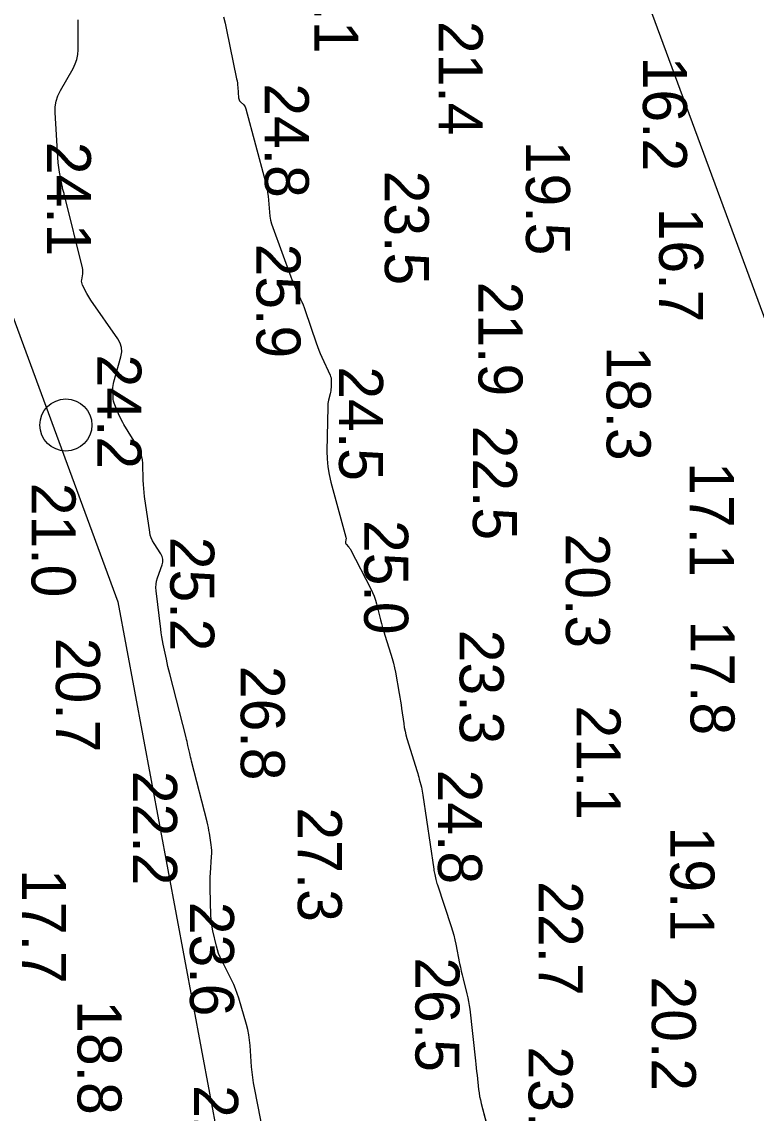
# Model space of a CAD drawing. Extents: x 1178573 to 1187098, y 693282 to 751751.
# Drawn here: x 1185515 to 1185723.4, y 735118.9 to 735428.7 of the extents above; entities that cross this region are included whole.
import ezdxf

# ---------------------------------------------------------------- set-up
doc = ezdxf.new("R2010")
doc.units = 0
for name, color, linetype in [('G-ANNO-PATT', 7, 'Continuous'), ('V-CHAN-NAID', 7, 'Continuous'), ('V-HYDS-MAJR', 7, 'Continuous'), ('V-HYDS-SOUN', 7, 'Continuous')]:
    doc.layers.add(name, color=color, linetype=linetype)

msp = doc.modelspace()

# ---------------------------------------------------------------- linework, layer by layer
at = {"layer": 'G-ANNO-PATT'}
for p, q in [((1184917.23, 736959.6), (1185542.3, 735264.1)), ((1185735.81, 735317.4), (1185139.49, 736934.9)), ((1185531.04, 735427.89), (1185531.01, 735429.31)), ((1185531.05, 735426.47), (1185531.04, 735427.89)), ((1185572.3, 735430.16), (1185572.7, 735428.31)), ((1185572.7, 735428.31), (1185573.09, 735426.46)), ((1185531.02, 735420.79), (1185531.05, 735426.47)), ((1185573.09, 735426.46), (1185576, 735412.5)), ((1185530.22, 735416.74), (1185530.66, 735418.04)), ((1185530.66, 735418.04), (1185530.93, 735419.39)), ((1185530.93, 735419.39), (1185531.02, 735420.79)), ((1185526, 735409.2), (1185529.6, 735415.48)), ((1185529.6, 735415.48), (1185530.22, 735416.74)), ((1185576, 735412.5), (1185576.11, 735411.91)), ((1185576.11, 735411.91), (1185576.21, 735411.31)), ((1185525.29, 735407.71), (1185526, 735409.2)), ((1185576.21, 735411.31), (1185576.28, 735410.72)), ((1185576.28, 735410.72), (1185576.33, 735410.12)), ((1185576.33, 735410.12), (1185576.54, 735407.17)), ((1185524.55, 735404.57), (1185524.8, 735406.17)), ((1185524.8, 735406.17), (1185525.29, 735407.71)), ((1185576.54, 735407.17), (1185576.59, 735406.85)), ((1185576.59, 735406.85), (1185576.69, 735406.55)), ((1185576.69, 735406.55), (1185576.85, 735406.28)), ((1185576.85, 735406.28), (1185577.06, 735406.03)), ((1185577.06, 735406.03), (1185578, 735405.09)), ((1185524.53, 735402.92), (1185524.55, 735404.57)), ((1185525.38, 735388.68), (1185524.53, 735402.92)), ((1185578, 735405.09), (1185578.21, 735404.84)), ((1185578.21, 735404.84), (1185578.39, 735404.57)), ((1185578.39, 735404.57), (1185578.54, 735404.28)), ((1185578.54, 735404.28), (1185578.64, 735403.97)), ((1185578.64, 735403.97), (1185584.13, 735383.61)), ((1185525.43, 735388.01), (1185525.38, 735388.68)), ((1185525.5, 735387.34), (1185525.43, 735388.01)), ((1185525.6, 735386.67), (1185525.5, 735387.34)), ((1185525.71, 735386), (1185525.6, 735386.67)), ((1185526.36, 735382.61), (1185525.71, 735386)), ((1185526.42, 735382.32), (1185526.36, 735382.61)), ((1185526.49, 735382.02), (1185526.42, 735382.32)), ((1185526.56, 735381.72), (1185526.49, 735382.02)), ((1185526.63, 735381.43), (1185526.56, 735381.72)), ((1185526.94, 735380.26), (1185526.63, 735381.43)), ((1185584.13, 735383.61), (1185584.4, 735382.51)), ((1185584.4, 735382.51), (1185584.62, 735381.4)), ((1185584.62, 735381.4), (1185584.79, 735380.29)), ((1185527.01, 735379.96), (1185526.94, 735380.26)), ((1185527.09, 735379.67), (1185527.01, 735379.96)), ((1185527.16, 735379.37), (1185527.09, 735379.67)), ((1185527.24, 735379.08), (1185527.16, 735379.37)), ((1185532.25, 735358.83), (1185527.24, 735379.08)), ((1185584.79, 735380.29), (1185584.91, 735379.17)), ((1185584.91, 735379.17), (1185585.29, 735374.65)), ((1185585.29, 735374.65), (1185585.42, 735373.54)), ((1185585.42, 735373.54), (1185585.62, 735372.43)), ((1185585.62, 735372.43), (1185585.9, 735371.35)), ((1185585.9, 735371.35), (1185586.26, 735370.28)), ((1185586.26, 735370.28), (1185591.39, 735356.33)), ((1185532.05, 735355.49), (1185532.32, 735357.17)), ((1185532.33, 735358.42), (1185532.25, 735358.83)), ((1185532.32, 735357.17), (1185532.36, 735357.59)), ((1185532.37, 735358), (1185532.33, 735358.42)), ((1185532.36, 735357.59), (1185532.37, 735358)), ((1185591.39, 735356.33), (1185591.7, 735355.52)), ((1185532.01, 735355.08), (1185532.05, 735355.49)), ((1185532.04, 735354.67), (1185532.01, 735355.08)), ((1185532.14, 735354.28), (1185532.04, 735354.67)), ((1185532.3, 735353.9), (1185532.14, 735354.28)), ((1185533.49, 735351.62), (1185532.3, 735353.9)), ((1185591.7, 735355.52), (1185592.02, 735354.72)), ((1185592.02, 735354.72), (1185592.36, 735353.93)), ((1185592.36, 735353.93), (1185592.71, 735353.14)), ((1185592.71, 735353.14), (1185594.15, 735350)), ((1185533.76, 735351.12), (1185533.49, 735351.62)), ((1185534.04, 735350.63), (1185533.76, 735351.12)), ((1185534.34, 735350.15), (1185534.04, 735350.63)), ((1185534.66, 735349.68), (1185534.34, 735350.15)), ((1185594.15, 735350), (1185594.5, 735349.21)), ((1185542.29, 735338.7), (1185534.66, 735349.68)), ((1185594.5, 735349.21), (1185594.83, 735348.41)), ((1185594.83, 735348.41), (1185595.14, 735347.6)), ((1185595.14, 735347.6), (1185595.43, 735346.79)), ((1185595.43, 735346.79), (1185598.57, 735337.56)), ((1185542.95, 735337.51), (1185542.29, 735338.7)), ((1185543.31, 735336.27), (1185542.95, 735337.51)), ((1185598.57, 735337.56), (1185598.93, 735336.53)), ((1185543.14, 735333.64), (1185543.38, 735334.98)), ((1185543.38, 735334.98), (1185543.31, 735336.27)), ((1185598.93, 735336.53), (1185599.32, 735335.52)), ((1185599.32, 735335.52), (1185599.74, 735334.52)), ((1185599.74, 735334.52), (1185600.18, 735333.53)), ((1185541.15, 735326.53), (1185543.14, 735333.64)), ((1185600.18, 735333.53), (1185602.51, 735328.44)), ((1185602.51, 735328.44), (1185602.68, 735328.02)), ((1185540.89, 735324.89), (1185540.93, 735325.44)), ((1185540.93, 735325.44), (1185541.02, 735325.99)), ((1185541.02, 735325.99), (1185541.15, 735326.53)), ((1185602.68, 735328.02), (1185602.79, 735327.6)), ((1185602.85, 735326.71), (1185602.78, 735324.89)), ((1185602.79, 735327.6), (1185602.85, 735327.16)), ((1185602.85, 735327.16), (1185602.85, 735326.71)), ((1185540.89, 735324.33), (1185540.89, 735324.89)), ((1185540.96, 735322.1), (1185540.89, 735324.33)), ((1185541, 735321.55), (1185540.96, 735322.1)), ((1185602.53, 735323.1), (1185602.09, 735321.27)), ((1185602.63, 735323.54), (1185602.53, 735323.1)), ((1185602.7, 735323.99), (1185602.63, 735323.54)), ((1185602.75, 735324.44), (1185602.7, 735323.99)), ((1185602.78, 735324.89), (1185602.75, 735324.44)), ((1185541.1, 735321), (1185541, 735321.55)), ((1185541.24, 735320.47), (1185541.1, 735321)), ((1185541.43, 735319.95), (1185541.24, 735320.47)), ((1185542.71, 735316.95), (1185541.43, 735319.95)), ((1185601.86, 735319.43), (1185601.62, 735306.85)), ((1185601.88, 735319.9), (1185601.86, 735319.43)), ((1185601.92, 735320.36), (1185601.88, 735319.9)), ((1185601.99, 735320.81), (1185601.92, 735320.36)), ((1185602.09, 735321.27), (1185601.99, 735320.81)), ((1185543, 735316.28), (1185542.71, 735316.95)), ((1185543.32, 735315.63), (1185543, 735316.28)), ((1185543.67, 735314.99), (1185543.32, 735315.63)), ((1185544.03, 735314.36), (1185543.67, 735314.99)), ((1185548.11, 735307.64), (1185544.03, 735314.36)), ((1185548.65, 735306.62), (1185548.11, 735307.64)), ((1185549.04, 735305.55), (1185548.65, 735306.62)), ((1185601.62, 735306.85), (1185601.66, 735304.61)), ((1185549.29, 735304.44), (1185549.04, 735305.55)), ((1185549.39, 735303.28), (1185549.29, 735304.44)), ((1185601.66, 735304.61), (1185601.86, 735302.39)), ((1185549.51, 735298.59), (1185549.39, 735303.28)), ((1185601.86, 735302.39), (1185602.21, 735300.18)), ((1185549.55, 735297.41), (1185549.51, 735298.59)), ((1185549.64, 735296.24), (1185549.55, 735297.41)), ((1185602.21, 735300.18), (1185602.73, 735298)), ((1185602.73, 735298), (1185606.99, 735282.46)), ((1185549.75, 735295.08), (1185549.64, 735296.24)), ((1185549.9, 735293.91), (1185549.75, 735295.08)), ((1185551.33, 735283.87), (1185549.9, 735293.91)), ((1185551.5, 735283.01), (1185551.33, 735283.87)), ((1185551.76, 735282.19), (1185551.5, 735283.01)), ((1185552.11, 735281.4), (1185551.76, 735282.19)), ((1185607.02, 735281.74), (1185606.9, 735281.01)), ((1185606.99, 735282.46), (1185607.03, 735282.28)), ((1185607.04, 735281.92), (1185607.02, 735281.74)), ((1185607.03, 735282.28), (1185607.04, 735282.1)), ((1185607.04, 735282.1), (1185607.04, 735281.92)), ((1185552.55, 735280.64), (1185552.11, 735281.4)), ((1185554.49, 735277.69), (1185552.55, 735280.64)), ((1185606.9, 735281.01), (1185606.88, 735280.84)), ((1185606.88, 735280.84), (1185606.91, 735280.68)), ((1185606.91, 735280.68), (1185606.98, 735280.52)), ((1185606.98, 735280.52), (1185607.09, 735280.38)), ((1185607.09, 735280.38), (1185607.78, 735279.65)), ((1185607.78, 735279.65), (1185607.93, 735279.48)), ((1185607.93, 735279.48), (1185608.07, 735279.3)), ((1185608.07, 735279.3), (1185608.19, 735279.11)), ((1185608.19, 735279.11), (1185608.31, 735278.91)), ((1185608.31, 735278.91), (1185614.1, 735267.72)), ((1185554.88, 735276.93), (1185554.49, 735277.69)), ((1185555.07, 735276.16), (1185554.88, 735276.93)), ((1185555.06, 735275.36), (1185555.07, 735276.16)), ((1185553.55, 735270.87), (1185554.86, 735274.54)), ((1185554.86, 735274.54), (1185555.06, 735275.36)), ((1185553.13, 735269.06), (1185553.28, 735269.97)), ((1185553.28, 735269.97), (1185553.55, 735270.87)), ((1185553.08, 735268.14), (1185553.13, 735269.06)), ((1185553.14, 735267.21), (1185553.08, 735268.14)), ((1185554.47, 735256.29), (1185553.14, 735267.21)), ((1185614.1, 735267.72), (1185614.59, 735266.68)), ((1185614.59, 735266.68), (1185615.03, 735265.63)), ((1185542.3, 735264.1), (1185858.81, 733566.81)), ((1185615.03, 735265.63), (1185615.4, 735264.55)), ((1185615.4, 735264.55), (1185615.7, 735263.45)), ((1185615.7, 735263.45), (1185616.81, 735258.99)), ((1185616.81, 735258.99), (1185617.09, 735257.88)), ((1185617.09, 735257.88), (1185617.4, 735256.77)), ((1185554.61, 735255.22), (1185554.47, 735256.29)), ((1185554.78, 735254.16), (1185554.61, 735255.22)), ((1185554.96, 735253.09), (1185554.78, 735254.16)), ((1185617.4, 735256.77), (1185617.72, 735255.67)), ((1185617.72, 735255.67), (1185618.06, 735254.57)), ((1185618.06, 735254.57), (1185619.77, 735249.19)), ((1185555.17, 735252.04), (1185554.96, 735253.09)), ((1185556.05, 735247.81), (1185555.17, 735252.04)), ((1185556.28, 735246.75), (1185556.05, 735247.81)), ((1185619.77, 735249.19), (1185620.15, 735247.93)), ((1185620.15, 735247.93), (1185620.49, 735246.65)), ((1185556.52, 735245.7), (1185556.28, 735246.75)), ((1185556.77, 735244.65), (1185556.52, 735245.7)), ((1185557.03, 735243.61), (1185556.77, 735244.65)), ((1185620.49, 735246.65), (1185620.79, 735245.36)), ((1185620.79, 735245.36), (1185621.05, 735244.07)), ((1185561.65, 735225.54), (1185557.03, 735243.61)), ((1185621.05, 735244.07), (1185622.14, 735238.02)), ((1185622.14, 735238.02), (1185622.33, 735236.96)), ((1185622.33, 735236.96), (1185622.51, 735235.89)), ((1185622.51, 735235.89), (1185622.67, 735234.82)), ((1185622.67, 735234.82), (1185622.82, 735233.75)), ((1185622.82, 735233.75), (1185623.4, 735229.48)), ((1185623.4, 735229.48), (1185623.57, 735228.41)), ((1185623.57, 735228.41), (1185623.78, 735227.35)), ((1185623.78, 735227.35), (1185624.03, 735226.31)), ((1185624.03, 735226.31), (1185624.33, 735225.27)), ((1185561.79, 735224.98), (1185561.65, 735225.54)), ((1185561.93, 735224.43), (1185561.79, 735224.98)), ((1185562.06, 735223.86), (1185561.93, 735224.43)), ((1185562.19, 735223.3), (1185562.06, 735223.86)), ((1185562.68, 735221.05), (1185562.19, 735223.3)), ((1185624.33, 735225.27), (1185627.21, 735215.91)), ((1185562.81, 735220.49), (1185562.68, 735221.05)), ((1185562.94, 735219.93), (1185562.81, 735220.49)), ((1185563.08, 735219.37), (1185562.94, 735219.93)), ((1185563.22, 735218.81), (1185563.08, 735219.37)), ((1185567.63, 735201.6), (1185563.22, 735218.81)), ((1185627.21, 735215.91), (1185627.38, 735215.36)), ((1185627.38, 735215.36), (1185627.54, 735214.81)), ((1185627.54, 735214.81), (1185627.69, 735214.26)), ((1185627.69, 735214.26), (1185627.84, 735213.7)), ((1185627.84, 735213.7), (1185628.42, 735211.47)), ((1185628.42, 735211.47), (1185628.56, 735210.92)), ((1185628.56, 735210.92), (1185628.68, 735210.35)), ((1185628.68, 735210.35), (1185628.78, 735209.79)), ((1185628.78, 735209.79), (1185628.87, 735209.22)), ((1185628.87, 735209.22), (1185631.93, 735188.2)), ((1185567.82, 735200.79), (1185567.63, 735201.6)), ((1185568, 735199.99), (1185567.82, 735200.79)), ((1185568.15, 735199.18), (1185568, 735199.99)), ((1185568.28, 735198.36), (1185568.15, 735199.18)), ((1185568.78, 735195.09), (1185568.28, 735198.36)), ((1185568.88, 735194.28), (1185568.78, 735195.09)), ((1185568.93, 735193.46), (1185568.88, 735194.28)), ((1185568.91, 735191.81), (1185568.94, 735192.64)), ((1185568.94, 735192.64), (1185568.93, 735193.46)), ((1185568.58, 735187.07), (1185568.91, 735191.81)), ((1185568.48, 735184.95), (1185568.52, 735186.01)), ((1185568.52, 735186.01), (1185568.58, 735187.07)), ((1185631.93, 735188.2), (1185631.98, 735187.82)), ((1185631.98, 735187.82), (1185632.05, 735187.44)), ((1185632.05, 735187.44), (1185632.13, 735187.07)), ((1185632.13, 735187.07), (1185632.21, 735186.69)), ((1185632.21, 735186.69), (1185632.55, 735185.19)), ((1185568.47, 735183.88), (1185568.48, 735184.95)), ((1185568.49, 735182.81), (1185568.47, 735183.88)), ((1185568.7, 735175.03), (1185568.49, 735182.81)), ((1185632.55, 735185.19), (1185632.65, 735184.82)), ((1185632.65, 735184.82), (1185632.74, 735184.45)), ((1185632.74, 735184.45), (1185632.85, 735184.08)), ((1185632.85, 735184.08), (1185632.97, 735183.71)), ((1185632.97, 735183.71), (1185636.88, 735171.88)), ((1185568.76, 735173.93), (1185568.7, 735175.03)), ((1185568.87, 735172.83), (1185568.76, 735173.93)), ((1185569.04, 735171.74), (1185568.87, 735172.83)), ((1185569.26, 735170.66), (1185569.04, 735171.74)), ((1185570.26, 735166.34), (1185569.26, 735170.66)), ((1185636.88, 735171.88), (1185637.27, 735170.64)), ((1185637.27, 735170.64), (1185637.61, 735169.39)), ((1185637.61, 735169.39), (1185637.92, 735168.13)), ((1185637.92, 735168.13), (1185638.2, 735166.87)), ((1185570.54, 735165.27), (1185570.26, 735166.34)), ((1185570.89, 735164.23), (1185570.54, 735165.27)), ((1185571.3, 735163.2), (1185570.89, 735164.23)), ((1185638.2, 735166.87), (1185639.27, 735161.41)), ((1185571.77, 735162.2), (1185571.3, 735163.2)), ((1185574.56, 735156.71), (1185571.77, 735162.2)), ((1185639.27, 735161.41), (1185639.5, 735160.32)), ((1185639.5, 735160.32), (1185639.73, 735159.23)), ((1185639.73, 735159.23), (1185639.99, 735158.15)), ((1185639.99, 735158.15), (1185640.25, 735157.07)), ((1185575.16, 735155.45), (1185574.56, 735156.71)), ((1185575.7, 735154.17), (1185575.16, 735155.45)), ((1185640.25, 735157.07), (1185641.35, 735152.76)), ((1185576.18, 735152.86), (1185575.7, 735154.17)), ((1185576.6, 735151.53), (1185576.18, 735152.86)), ((1185641.35, 735152.76), (1185641.6, 735151.68)), ((1185641.6, 735151.68), (1185641.82, 735150.59)), ((1185578.75, 735144.11), (1185576.6, 735151.53)), ((1185641.82, 735150.59), (1185642, 735149.5)), ((1185642, 735149.5), (1185642.14, 735148.4)), ((1185642.14, 735148.4), (1185643.77, 735133.78)), ((1185579.14, 735142.64), (1185578.75, 735144.11)), ((1185579.44, 735141.16), (1185579.14, 735142.64)), ((1185579.67, 735139.66), (1185579.44, 735141.16)), ((1185579.81, 735138.15), (1185579.67, 735139.66)), ((1185580.24, 735132.08), (1185579.81, 735138.15)), ((1185643.77, 735133.78), (1185643.88, 735132.77)), ((1185580.37, 735130.57), (1185580.24, 735132.08)), ((1185580.55, 735129.06), (1185580.37, 735130.57)), ((1185643.88, 735132.77), (1185643.99, 735131.76)), ((1185643.99, 735131.76), (1185644.1, 735130.74)), ((1185644.1, 735130.74), (1185644.21, 735129.73)), ((1185580.77, 735127.56), (1185580.55, 735129.06)), ((1185581.04, 735126.07), (1185580.77, 735127.56)), ((1185644.21, 735129.73), (1185644.66, 735125.67)), ((1185583.69, 735112.55), (1185581.04, 735126.07)), ((1185644.66, 735125.67), (1185644.79, 735124.66)), ((1185644.79, 735124.66), (1185644.96, 735123.66)), ((1185644.96, 735123.66), (1185645.16, 735122.66)), ((1185645.16, 735122.66), (1185645.41, 735121.67)), ((1185645.41, 735121.67), (1185649.56, 735106))]:
    msp.add_line(p, q, dxfattribs=at)
at = {"layer": 'V-CHAN-NAID'}
msp.add_circle((1185527.54, 735314.25), 7.39, dxfattribs=at)
at = {"layer": 'V-HYDS-MAJR'}
for points in [[(1185583.69, 735112.55), (1185581.04, 735126.07), (1185580.77, 735127.56), (1185580.55, 735129.06), (1185580.37, 735130.57), (1185580.24, 735132.08), (1185579.81, 735138.15), (1185579.67, 735139.66), (1185579.44, 735141.16), (1185579.14, 735142.64), (1185578.75, 735144.11), (1185576.6, 735151.53), (1185576.18, 735152.86), (1185575.7, 735154.17), (1185575.16, 735155.45), (1185574.56, 735156.71), (1185571.77, 735162.2), (1185571.3, 735163.2), (1185570.89, 735164.23), (1185570.54, 735165.27), (1185570.26, 735166.34), (1185569.26, 735170.66), (1185569.04, 735171.74), (1185568.87, 735172.83), (1185568.76, 735173.93), (1185568.7, 735175.03), (1185568.49, 735182.81), (1185568.47, 735183.88), (1185568.48, 735184.95), (1185568.52, 735186.01), (1185568.58, 735187.07), (1185568.91, 735191.81), (1185568.94, 735192.64), (1185568.93, 735193.46), (1185568.88, 735194.28), (1185568.78, 735195.09), (1185568.28, 735198.36), (1185568.15, 735199.18), (1185568, 735199.99), (1185567.82, 735200.79), (1185567.63, 735201.6), (1185563.22, 735218.81), (1185563.08, 735219.37), (1185562.94, 735219.93), (1185562.81, 735220.49), (1185562.68, 735221.05), (1185562.19, 735223.3), (1185562.06, 735223.86), (1185561.93, 735224.43), (1185561.79, 735224.98), (1185561.65, 735225.54), (1185557.03, 735243.61), (1185556.77, 735244.65), (1185556.52, 735245.7), (1185556.28, 735246.75), (1185556.05, 735247.81), (1185555.17, 735252.04), (1185554.96, 735253.09), (1185554.78, 735254.16), (1185554.61, 735255.22), (1185554.47, 735256.29), (1185553.14, 735267.21), (1185553.08, 735268.14), (1185553.13, 735269.06), (1185553.28, 735269.97), (1185553.55, 735270.87), (1185554.86, 735274.54), (1185555.06, 735275.36), (1185555.07, 735276.16), (1185554.88, 735276.93), (1185554.49, 735277.69), (1185552.55, 735280.64), (1185552.11, 735281.4), (1185551.76, 735282.19), (1185551.5, 735283.01), (1185551.33, 735283.87), (1185549.9, 735293.91), (1185549.75, 735295.08), (1185549.64, 735296.24), (1185549.55, 735297.41), (1185549.51, 735298.59), (1185549.39, 735303.28), (1185549.29, 735304.44), (1185549.04, 735305.55), (1185548.65, 735306.62), (1185548.11, 735307.64), (1185544.03, 735314.36), (1185543.67, 735314.99), (1185543.32, 735315.63), (1185543, 735316.28), (1185542.71, 735316.95), (1185541.43, 735319.95), (1185541.24, 735320.47), (1185541.1, 735321), (1185541, 735321.55), (1185540.96, 735322.1), (1185540.89, 735324.33), (1185540.89, 735324.89), (1185540.93, 735325.44), (1185541.02, 735325.99), (1185541.15, 735326.53), (1185543.14, 735333.64), (1185543.38, 735334.98), (1185543.31, 735336.27), (1185542.95, 735337.51), (1185542.29, 735338.7), (1185534.66, 735349.68), (1185534.34, 735350.15), (1185534.04, 735350.63), (1185533.76, 735351.12), (1185533.49, 735351.62), (1185532.3, 735353.9), (1185532.14, 735354.28), (1185532.04, 735354.67), (1185532.01, 735355.08), (1185532.05, 735355.49), (1185532.32, 735357.17), (1185532.36, 735357.59), (1185532.37, 735358), (1185532.33, 735358.42), (1185532.25, 735358.83), (1185527.24, 735379.08), (1185527.16, 735379.37), (1185527.09, 735379.67), (1185527.01, 735379.96), (1185526.94, 735380.26), (1185526.63, 735381.43), (1185526.56, 735381.72), (1185526.49, 735382.02), (1185526.42, 735382.32), (1185526.36, 735382.61), (1185525.71, 735386), (1185525.6, 735386.67), (1185525.5, 735387.34), (1185525.43, 735388.01), (1185525.38, 735388.68), (1185524.53, 735402.92), (1185524.55, 735404.57), (1185524.8, 735406.17), (1185525.29, 735407.71), (1185526, 735409.2), (1185529.6, 735415.48), (1185530.22, 735416.74), (1185530.66, 735418.04), (1185530.93, 735419.39), (1185531.02, 735420.79), (1185531.05, 735426.47), (1185531.04, 735427.89), (1185531.01, 735429.31)], [(1185572.3, 735430.16), (1185572.7, 735428.31), (1185573.09, 735426.46), (1185576, 735412.5), (1185576.11, 735411.91), (1185576.21, 735411.31), (1185576.28, 735410.72), (1185576.33, 735410.12), (1185576.54, 735407.17), (1185576.59, 735406.85), (1185576.69, 735406.55), (1185576.85, 735406.28), (1185577.06, 735406.03), (1185578, 735405.09), (1185578.21, 735404.84), (1185578.39, 735404.57), (1185578.54, 735404.28), (1185578.64, 735403.97), (1185584.13, 735383.61), (1185584.4, 735382.51), (1185584.62, 735381.4), (1185584.79, 735380.29), (1185584.91, 735379.17), (1185585.29, 735374.65), (1185585.42, 735373.54), (1185585.62, 735372.43), (1185585.9, 735371.35), (1185586.26, 735370.28), (1185591.39, 735356.33), (1185591.7, 735355.52), (1185592.02, 735354.72), (1185592.36, 735353.93), (1185592.71, 735353.14), (1185594.15, 735350), (1185594.5, 735349.21), (1185594.83, 735348.41), (1185595.14, 735347.6), (1185595.43, 735346.79), (1185598.57, 735337.56), (1185598.93, 735336.53), (1185599.32, 735335.52), (1185599.74, 735334.52), (1185600.18, 735333.53), (1185602.51, 735328.44), (1185602.68, 735328.02), (1185602.79, 735327.6), (1185602.85, 735327.16), (1185602.85, 735326.71), (1185602.78, 735324.89), (1185602.75, 735324.44), (1185602.7, 735323.99), (1185602.63, 735323.54), (1185602.53, 735323.1), (1185602.09, 735321.27), (1185601.99, 735320.81), (1185601.92, 735320.36), (1185601.88, 735319.9), (1185601.86, 735319.43), (1185601.62, 735306.85), (1185601.66, 735304.61), (1185601.86, 735302.39), (1185602.21, 735300.18), (1185602.73, 735298), (1185606.99, 735282.46), (1185607.03, 735282.28), (1185607.04, 735282.1), (1185607.04, 735281.92), (1185607.02, 735281.74), (1185606.9, 735281.01), (1185606.88, 735280.84), (1185606.91, 735280.68), (1185606.98, 735280.52), (1185607.09, 735280.38), (1185607.78, 735279.65), (1185607.93, 735279.48), (1185608.07, 735279.3), (1185608.19, 735279.11), (1185608.31, 735278.91), (1185614.1, 735267.72), (1185614.59, 735266.68), (1185615.03, 735265.63), (1185615.4, 735264.55), (1185615.7, 735263.45), (1185616.81, 735258.99), (1185617.09, 735257.88), (1185617.4, 735256.77), (1185617.72, 735255.67), (1185618.06, 735254.57), (1185619.77, 735249.19), (1185620.15, 735247.93), (1185620.49, 735246.65), (1185620.79, 735245.36), (1185621.05, 735244.07), (1185622.14, 735238.02), (1185622.33, 735236.96), (1185622.51, 735235.89), (1185622.67, 735234.82), (1185622.82, 735233.75), (1185623.4, 735229.48), (1185623.57, 735228.41), (1185623.78, 735227.35), (1185624.03, 735226.31), (1185624.33, 735225.27), (1185627.21, 735215.91), (1185627.38, 735215.36), (1185627.54, 735214.81), (1185627.69, 735214.26), (1185627.84, 735213.7), (1185628.42, 735211.47), (1185628.56, 735210.92), (1185628.68, 735210.35), (1185628.78, 735209.79), (1185628.87, 735209.22), (1185631.93, 735188.2), (1185631.98, 735187.82), (1185632.05, 735187.44), (1185632.13, 735187.07), (1185632.21, 735186.69), (1185632.55, 735185.19), (1185632.65, 735184.82), (1185632.74, 735184.45), (1185632.85, 735184.08), (1185632.97, 735183.71), (1185636.88, 735171.88), (1185637.27, 735170.64), (1185637.61, 735169.39), (1185637.92, 735168.13), (1185638.2, 735166.87), (1185639.27, 735161.41), (1185639.5, 735160.32), (1185639.73, 735159.23), (1185639.99, 735158.15), (1185640.25, 735157.07), (1185641.35, 735152.76), (1185641.6, 735151.68), (1185641.82, 735150.59), (1185642, 735149.5), (1185642.14, 735148.4), (1185643.77, 735133.78), (1185643.88, 735132.77), (1185643.99, 735131.76), (1185644.1, 735130.74), (1185644.21, 735129.73), (1185644.66, 735125.67), (1185644.79, 735124.66), (1185644.96, 735123.66), (1185645.16, 735122.66), (1185645.41, 735121.67), (1185649.56, 735106)]]:
    msp.add_lwpolyline(points, dxfattribs=at)

# ---------------------------------------------------------------- texts
at = {"layer": 'V-HYDS-SOUN'}
for s, p in [('24.1 ', (1185598.06, 735452.21)), ('21.4 ', (1185633.32, 735428.96)), ('16.2 ', (1185691.28, 735418.81)), ('24.8 ', (1185583.99, 735411.27)), ('24.1 ', (1185522.14, 735394.66)), ('19.5 ', (1185658.1, 735394.94)), ('23.5 ', (1185618.04, 735386.48)), ('16.7 ', (1185695.88, 735375.94)), ('25.9 ', (1185581.62, 735365.76)), ('21.9 ', (1185644.62, 735354.97)), ('18.3 ', (1185680.99, 735336.66)), ('24.2 ', (1185536.46, 735334.27)), ('24.5 ', (1185605.05, 735330.9)), ('22.5 ', (1185643.04, 735314.1)), ('17.1 ', (1185704.59, 735303.72)), ('21.0 ', (1185517.8, 735297.86)), ('25.0 ', (1185612.19, 735287.3)), ('25.2 ', (1185557.16, 735282.53)), ('20.3 ', (1185669.41, 735283.45)), ('17.8 ', (1185704.79, 735258.74)), ('23.3 ', (1185639.29, 735256.15)), ('20.7 ', (1185524.72, 735253.86)), ('26.8 ', (1185577.16, 735245.88)), ('21.1 ', (1185672.44, 735234.65)), ('22.2 ', (1185546.6, 735216.09)), ('24.8 ', (1185633.13, 735216.45)), ('27.3 ', (1185593.36, 735205.73)), ('19.1 ', (1185699.08, 735200.27)), ('17.7 ', (1185515.08, 735188.21)), ('22.7 ', (1185661.73, 735184.76)), ('23.6 ', (1185562.75, 735178.92)), ('26.5 ', (1185626.73, 735163.15)), ('20.2 ', (1185693.81, 735157.72)), ('18.8 ', (1185530.84, 735150.97)), ('23.8 ', (1185658.85, 735137.85)), ('22.6 ', (1185563.93, 735126.89))]:
    msp.add_text(s, height=12.5, rotation=270, dxfattribs=at).set_placement(p)

doc.saveas('drawing.dxf')
